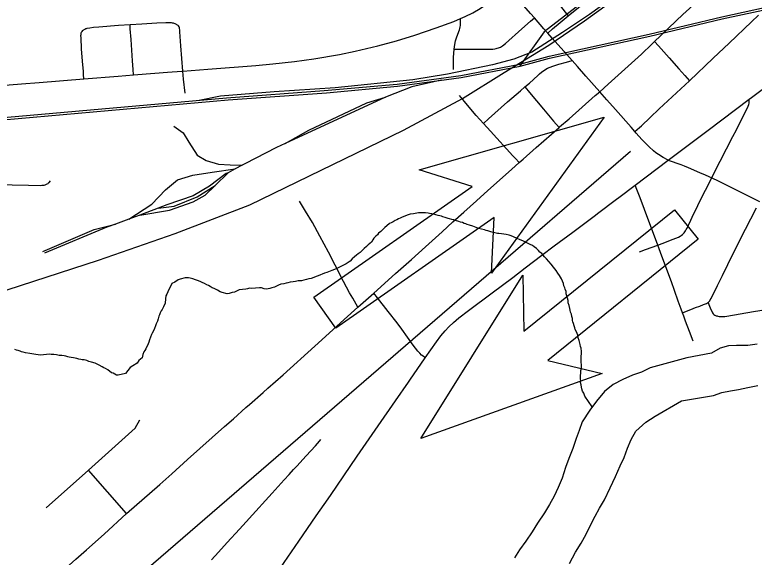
# Model space of a CAD drawing. Extents: x -483 to 680, y 0 to 440.
# Drawn here: x 252.91 to 296.96, y 330.39 to 362.72 of the extents above; entities that cross this region are included whole.
import ezdxf

# ---------------------------------------------------------------- set-up
doc = ezdxf.new("R2010")
doc.units = 0
for name, color, linetype in [('GM_X_City_Street', 7, 'Continuous'), ('GM_X_County_Road', 7, 'Continuous'), ('GM_X_Major_River', 7, 'Continuous'), ('GM_X_Minor_River', 7, 'Continuous'), ('GM_X_Rail_Line', 7, 'Continuous'), ('GM_X_State_Route', 7, 'Continuous'), ('PM_P_Cells', 7, 'Continuous')]:
    doc.layers.add(name, color=color, linetype=linetype)

msp = doc.modelspace()

# ---------------------------------------------------------------- linework, layer by layer
at = {"layer": 'GM_X_City_Street'}
msp.add_line((259.574, 332.999), (257.291, 335.581), dxfattribs=at)
for points in [[(284.66, 361.63), (284.953, 361.88), (285.404, 362.264), (285.88, 362.651), (286.49, 363.146), (288.066, 364.454), (288.179, 364.549), (289.319, 365.511), (290.557, 366.518), (290.69, 366.625), (291.068, 366.94), (291.519, 367.307), (292.191, 367.866), (292.873, 368.444), (293.716, 369.136), (294.302, 369.61), (295.085, 370.274), (295.654, 370.764), (296.607, 371.601), (296.963, 371.914), (297.212, 372.134)], [(287.757, 358.133), (288.261, 358.582), (290.241, 360.377), (290.873, 360.975), (291.032, 361.128), (291.388, 361.469), (291.835, 361.901), (292.308, 362.349), (292.719, 362.736), (293.109, 363.098), (293.885, 363.846), (295.408, 365.267), (296.353, 366.166), (298.277, 367.961), (298.568, 368.235), (299.181, 368.814), (299.569, 369.172), (299.979, 369.547), (300.292, 369.844), (300.497, 370.03), (300.855, 370.368), (300.944, 370.452), (301.248, 370.739)], [(283.498, 365.62), (283.684, 365.398), (284.042, 364.969), (284.667, 364.2), (285.207, 363.518), (285.701, 362.881), (285.88, 362.651)], [(283.864, 362.533), (283.633, 362.797), (282.702, 363.883), (282.258, 364.372)], [(289.849, 355.764), (290.123, 356.005), (290.24, 356.108), (290.766, 356.593), (291.311, 357.103), (293.11, 358.788), (294.524, 360.132), (295.476, 361.025), (296.799, 362.294), (297.225, 362.701)], [(256.903, 361.701), (256.921, 361.728), (256.964, 361.777), (256.989, 361.8), (257.016, 361.823), (257.046, 361.845), (257.078, 361.864), (257.143, 361.895), (257.18, 361.907), (257.221, 361.917), (257.386, 361.946), (257.604, 361.975), (257.922, 362.004), (259.089, 362.098), (259.774, 362.141), (260.486, 362.186), (261.382, 362.236), (261.917, 362.253), (262.147, 362.257), (262.227, 362.251), (262.285, 362.243), (262.337, 362.232), (262.394, 362.216), (262.447, 362.197), (262.48, 362.183), (262.515, 362.166), (262.552, 362.146), (262.583, 362.128), (262.614, 362.105), (262.643, 362.08), (262.668, 362.054)], [(259.98, 359.13), (259.959, 359.466), (259.928, 359.968), (259.837, 361.236), (259.793, 361.876), (259.774, 362.141)], [(279.047, 359.46), (279.044, 359.725), (279.057, 360.181), (279.086, 360.673), (279.122, 360.948), (279.169, 361.168), (279.243, 361.406), (279.4, 361.829), (279.422, 361.91), (279.446, 362.005), (279.459, 362.081), (279.465, 362.149), (279.465, 362.215), (279.464, 362.491)], [(279.086, 360.673), (279.377, 360.671), (279.749, 360.669), (281.179, 360.661), (281.301, 360.667), (281.396, 360.672), (281.501, 360.683), (281.585, 360.7), (281.659, 360.721), (281.729, 360.746), (281.786, 360.768), (281.842, 360.796), (281.912, 360.834), (281.975, 360.877), (282.146, 361.011), (283.114, 361.886), (283.631, 362.332), (283.864, 362.533)], [(284.66, 361.63), (284.433, 361.884), (283.864, 362.533)], [(257.026, 358.902), (257.007, 359.162), (256.995, 359.335), (256.946, 359.957), (256.889, 360.698), (256.856, 361.337), (256.852, 361.483), (256.854, 361.537), (256.858, 361.58), (256.866, 361.617), (256.886, 361.673), (256.903, 361.701)], [(263.052, 358.047), (262.961, 358.881), (262.924, 359.36), (262.809, 360.865), (262.748, 361.702), (262.738, 361.819), (262.73, 361.891), (262.721, 361.942), (262.701, 362.002), (262.668, 362.054)], [(286.12, 360), (285.805, 360.358), (284.931, 361.328), (284.66, 361.63)], [(291.032, 361.128), (291.263, 360.866), (291.899, 360.146), (292.471, 359.492), (292.825, 359.102), (293.11, 358.788)], [(280.838, 356.242), (281.137, 356.513), (282.262, 357.528), (283.031, 358.191), (283.293, 358.415), (283.567, 358.65), (284.078, 359.107), (284.178, 359.197), (284.285, 359.293), (284.374, 359.365), (284.46, 359.423), (284.549, 359.478), (284.65, 359.528), (284.968, 359.657), (285.321, 359.777), (285.771, 359.902), (286.12, 360)], [(287.757, 358.133), (286.923, 359.067), (286.442, 359.634), (286.12, 360)], [(283.293, 358.415), (283.488, 358.177), (283.566, 358.081), (284.418, 357.09), (285.011, 356.384), (285.335, 356.007)], [(282.967, 353.911), (282.74, 354.148), (282.59, 354.304), (281.256, 355.776), (280.838, 356.242), (280.406, 356.723), (279.978, 357.204), (279.694, 357.54), (279.411, 357.898)], [(289.849, 355.764), (289.63, 356.02), (288.702, 357.068), (288.188, 357.651), (287.757, 358.133)], [(290.131, 348.589), (290.48, 348.721), (291.22, 348.991), (291.474, 349.09), (292.134, 349.348), (292.449, 349.474), (292.55, 349.523), (292.615, 349.565), (292.685, 349.615), (292.74, 349.667), (292.786, 349.716), (292.833, 349.779), (292.866, 349.832), (292.916, 349.914), (292.961, 349.999), (293.045, 350.177), (293.186, 350.477), (293.353, 350.83), (293.516, 351.176), (293.682, 351.527), (294.433, 352.998), (294.564, 353.257), (295.686, 355.455), (295.902, 355.867), (296.6, 357.267), (296.639, 357.38), (296.654, 357.458), (296.66, 357.525), (296.655, 357.68)], [(291.843, 354.054), (291.538, 354.22), (291.269, 354.394), (291.109, 354.498), (290.958, 354.616), (290.71, 354.855), (290.535, 355.031), (290.27, 355.294), (289.935, 355.664), (289.849, 355.764)], [(291.843, 354.054), (292.598, 353.786), (292.781, 353.712), (293.03, 353.608), (293.701, 353.327), (294.032, 353.173), (294.267, 353.071), (294.433, 352.998)], [(294.433, 352.998), (294.826, 352.814), (295.338, 352.563), (296.728, 351.86), (297.28, 351.585)], [(251.759, 352.601), (253.731, 352.566), (254.414, 352.551), (254.516, 352.554), (254.601, 352.562), (254.668, 352.572), (254.722, 352.586), (254.765, 352.601), (254.808, 352.619), (254.847, 352.64), (254.888, 352.666), (254.923, 352.694), (254.959, 352.727), (255.04, 352.821)], [(293.331, 343.274), (293.106, 343.852), (292.877, 344.462), (292.763, 344.76), (292.687, 344.964), (292.61, 345.168), (292.431, 345.656), (292.213, 346.282), (292.034, 346.797), (291.815, 347.387), (291.62, 347.912), (291.468, 348.323), (291.22, 348.991), (290.43, 351.121), (290.165, 351.817), (289.97, 352.314), (289.87, 352.569)], [(273.356, 345.295), (273.048, 345.82), (272.86, 346.14), (272.499, 346.826), (272.002, 347.791), (271.605, 348.565), (271.093, 349.522), (270.638, 350.333), (270.221, 351.023), (269.864, 351.604)], [(292.687, 344.964), (292.929, 345.057), (293.197, 345.159), (293.472, 345.264), (293.727, 345.361), (293.944, 345.444), (294.067, 345.491), (294.125, 345.518), (294.171, 345.541), (294.214, 345.567), (294.267, 345.617), (294.313, 345.673), (294.345, 345.722), (294.391, 345.805), (294.467, 345.955), (294.533, 346.092), (294.779, 346.588), (295.07, 347.171), (295.388, 347.843), (296.113, 349.284), (297.097, 351.22)], [(277.368, 342.28), (277.291, 342.336), (277.149, 342.44), (277.036, 342.545), (276.929, 342.664), (276.649, 343.02), (275.96, 343.984), (275.688, 344.354), (275.16, 345.043), (274.522, 345.847), (274.296, 346.131)], [(294.214, 345.567), (294.264, 345.447), (294.385, 345.147), (294.449, 345.005), (294.487, 344.948), (294.521, 344.904), (294.567, 344.858), (294.615, 344.825), (294.658, 344.803), (294.698, 344.785), (294.747, 344.769), (294.802, 344.755), (294.875, 344.743), (294.969, 344.735), (295.059, 344.732), (295.209, 344.743), (295.338, 344.756), (296.132, 344.9), (296.927, 345.036), (298.305, 345.252)], [(254.771, 333.327), (257.291, 335.581), (260.087, 338.083), (260.357, 338.579)], [(264.628, 330.229), (265.039, 330.691), (265.563, 331.263), (266.295, 332.066), (267.467, 333.351), (267.653, 333.559), (268.236, 334.201), (268.963, 334.999), (269.253, 335.319), (269.524, 335.616), (269.71, 335.823), (270.275, 336.439), (270.823, 337.031), (271.069, 337.309), (271.148, 337.4)]]:
    msp.add_lwpolyline(points, dxfattribs=at)
at = {"layer": 'GM_X_County_Road'}
for points in [[(279.464, 362.491), (279.75, 362.611), (280.193, 362.831), (280.646, 363.096), (281.132, 363.427), (281.829, 364.002), (282.258, 364.372)], [(262.924, 359.36), (264.415, 359.482), (267.262, 359.695), (268.283, 359.787), (269.579, 359.928), (270.717, 360.085), (272.247, 360.345), (273.188, 360.54), (274.546, 360.868), (275.654, 361.172), (276.753, 361.508), (278.019, 361.932), (279.066, 362.322), (279.464, 362.491)], [(257.026, 358.902), (259.065, 359.06), (259.98, 359.13)], [(259.98, 359.13), (260.241, 359.15), (262.002, 359.291), (262.866, 359.355), (262.924, 359.36)], [(251.82, 358.489), (253.312, 358.607), (254.357, 358.688), (257.026, 358.902)], [(285.335, 356.007), (285.368, 356.037), (285.931, 356.526), (287.495, 357.901), (287.757, 358.133)], [(282.967, 353.911), (283.204, 354.12), (283.967, 354.805), (285.335, 356.007)], [(274.296, 346.131), (275.598, 347.29), (276.548, 348.139), (277.375, 348.892), (278.366, 349.788), (279.013, 350.37), (279.661, 350.951), (280.427, 351.633), (281.097, 352.236), (282.506, 353.502), (282.967, 353.911)], [(273.356, 345.295), (273.833, 345.719), (274.296, 346.131)], [(267.977, 340.464), (268.89, 341.269), (270.786, 342.971), (271.638, 343.743), (272.533, 344.561), (273.356, 345.295)], [(266.899, 339.498), (267.703, 340.216), (267.977, 340.464)], [(259.574, 332.999), (261.542, 334.715), (262.257, 335.359), (263.205, 336.208), (265.403, 338.178), (265.943, 338.645), (266.68, 339.312), (266.899, 339.498)], [(253.799, 327.76), (254.256, 328.129), (254.571, 328.5), (256.548, 330.267), (257.182, 330.833), (258.23, 331.757), (259.574, 332.999)]]:
    msp.add_lwpolyline(points, dxfattribs=at)
at = {"layer": 'GM_X_Major_River'}
for points in [[(297.143, 343.078), (296.591, 342.998), (295.909, 343.015), (295.435, 342.99), (294.938, 342.85), (294.419, 342.56), (292.959, 342.282)], [(292.959, 342.282), (290.758, 341.683), (290.258, 341.412), (289.722, 341.237), (289.146, 340.987), (288.569, 340.68), (288.045, 340.258), (287.574, 339.683), (287.161, 339.144), (286.706, 338.455), (286.54, 337.947), (286.356, 337.459), (286.15, 336.876), (285.924, 336.275), (285.72, 335.731), (285.513, 335.11), (285.288, 334.547)], [(292.638, 339.708), (294.54, 340.031), (295.038, 340.208), (295.552, 340.309), (296.029, 340.392), (296.581, 340.51), (297.172, 340.628)], [(287.756, 333.322), (288.035, 333.808), (288.378, 334.519), (288.7, 335.193), (288.983, 335.831), (289.225, 336.336), (289.411, 336.881), (289.634, 337.407), (289.913, 337.911), (290.516, 338.445), (291.057, 338.79), (292.638, 339.708)], [(285.288, 334.547), (285.046, 334.023), (284.767, 333.537), (284.469, 333.033), (284.053, 332.418), (283.735, 331.896), (283.36, 331.356), (282.985, 330.835), (282.687, 330.35)], [(285.958, 330.013), (286.318, 330.686), (286.655, 331.227), (286.955, 331.769), (287.236, 332.331), (287.496, 332.836), (287.756, 333.322)]]:
    msp.add_lwpolyline(points, dxfattribs=at)
at = {"layer": 'GM_X_Minor_River'}
for points in [[(195.284, 273.119), (289.59, 354.596)], [(279.587, 350.33), (279.474, 350.352), (279.361, 350.392), (279.173, 350.454), (279.06, 350.495), (278.946, 350.517), (278.814, 350.558), (278.72, 350.58), (278.551, 350.641), (278.419, 350.682), (278.325, 350.722), (278.23, 350.744), (278.136, 350.765), (278.003, 350.788), (277.852, 350.829), (277.758, 350.851), (277.626, 350.873), (277.531, 350.895), (277.38, 350.917), (277.266, 350.92), (277.057, 350.907), (276.962, 350.909), (276.771, 350.876), (276.657, 350.86), (276.466, 350.827), (276.351, 350.792), (275.987, 350.649), (275.871, 350.595), (275.776, 350.559), (275.679, 350.505), (275.564, 350.451), (275.448, 350.378), (275.333, 350.324), (275.236, 350.269), (275.081, 350.14), (274.965, 350.048), (274.868, 349.955), (274.712, 349.808), (274.576, 349.697), (274.517, 349.604), (274.42, 349.53), (274.303, 349.4), (274.244, 349.307), (274.164, 349.176), (274.067, 349.083), (273.97, 349.01), (273.873, 348.917), (273.718, 348.788), (273.601, 348.677), (273.484, 348.547), (273.368, 348.474), (273.271, 348.401), (273.155, 348.29), (273.019, 348.179), (272.882, 348.031), (272.766, 347.958), (272.65, 347.866), (272.496, 347.794), (272.381, 347.74), (272.246, 347.667), (272.093, 347.595), (271.958, 347.541), (271.805, 347.469), (271.69, 347.434), (271.594, 347.399), (271.498, 347.363), (271.364, 347.31), (270.98, 347.167), (270.865, 347.113), (270.731, 347.06), (270.558, 347.007), (270.425, 346.972), (270.291, 346.938), (270.138, 346.904), (269.985, 346.87), (269.795, 346.855), (269.642, 346.821), (269.49, 346.806), (269.318, 346.773), (269.184, 346.738), (269.07, 346.722), (268.936, 346.687), (268.764, 346.654), (268.63, 346.6), (268.534, 346.565), (268.38, 346.492), (268.227, 346.439), (268.112, 346.404), (267.902, 346.372), (267.77, 346.394), (267.6, 346.436), (267.486, 346.439), (267.258, 346.426), (266.992, 346.414), (266.897, 346.416), (266.782, 346.381), (266.668, 346.365), (266.268, 346.318), (265.999, 346.192), (265.865, 346.176), (265.674, 346.105)], [(287.317, 339.347), (286.869, 339.985), (286.816, 340.157), (286.724, 340.292), (286.69, 340.426), (286.673, 340.522), (286.658, 340.655), (286.623, 340.808), (286.626, 340.903), (286.61, 341.017), (286.612, 341.112), (286.615, 341.226), (286.637, 341.358), (286.641, 341.51), (286.664, 341.661), (286.666, 341.756), (286.669, 341.87), (286.653, 341.985), (286.656, 342.098), (286.659, 342.231), (286.662, 342.364), (286.666, 342.516), (286.669, 342.649), (286.655, 342.839), (286.62, 342.954), (286.585, 343.069), (286.534, 343.298), (286.481, 343.47), (286.447, 343.623), (286.376, 343.815), (286.304, 343.968), (286.268, 344.064), (286.233, 344.179), (286.198, 344.313), (286.163, 344.409), (286.146, 344.504), (286.13, 344.619), (286.095, 344.733), (286.079, 344.867), (286.026, 345.001), (285.99, 345.116), (285.974, 345.211), (285.94, 345.383), (285.888, 345.555), (285.872, 345.689), (285.837, 345.822), (285.803, 345.975), (285.768, 346.09), (285.752, 346.223), (285.699, 346.358), (285.682, 346.453), (285.628, 346.568), (285.593, 346.702), (285.54, 346.836), (285.486, 346.971), (285.413, 347.087), (285.358, 347.183), (285.267, 347.318), (285.157, 347.473), (285.01, 347.685), (284.863, 347.86), (284.585, 348.171), (284.474, 348.288), (284.382, 348.385), (284.308, 348.482), (284.196, 348.561), (284.104, 348.677), (283.993, 348.794), (283.863, 348.892), (283.751, 348.971), (283.619, 349.031), (283.45, 349.111), (283.338, 349.171), (283.169, 349.251), (283.019, 349.312), (282.831, 349.393), (282.624, 349.493), (282.492, 349.535), (282.36, 349.576), (282.191, 349.618), (282.039, 349.641), (281.907, 349.663), (281.755, 349.686), (281.661, 349.688), (281.51, 349.73), (281.415, 349.733), (281.264, 349.775), (281.094, 349.836), (281, 349.857), (280.887, 349.898), (280.528, 349.983), (280.397, 350.043), (280.19, 350.125), (280.002, 350.186), (279.87, 350.228), (279.775, 350.249), (279.681, 350.27), (279.587, 350.33)], [(265.674, 346.105), (265.559, 346.089), (265.258, 346.173), (265.145, 346.214), (264.995, 346.312), (264.901, 346.353), (264.789, 346.413), (264.676, 346.453), (264.545, 346.533), (264.451, 346.592), (264.357, 346.632), (264.207, 346.712), (264.075, 346.754), (263.944, 346.814), (263.794, 346.875), (263.681, 346.915), (263.511, 346.977), (263.36, 347.018), (263.266, 347.04), (263.171, 347.042), (263.057, 347.045), (262.77, 346.957), (262.636, 346.923), (262.443, 346.776), (262.27, 346.704), (262.189, 346.516), (262.09, 346.348), (261.969, 346.066), (261.91, 345.973), (261.886, 345.783), (261.861, 345.537), (261.76, 345.312), (261.681, 345.162), (261.621, 345.068), (261.58, 344.956), (261.54, 344.843), (261.499, 344.749), (261.458, 344.598), (261.416, 344.466), (261.336, 344.297), (261.295, 344.184), (261.234, 344.015), (261.174, 343.883), (261.094, 343.752), (261.054, 343.658), (260.993, 343.508), (260.932, 343.339), (260.891, 343.207), (260.851, 343.113), (260.71, 342.813), (260.651, 342.719), (260.591, 342.626), (260.531, 342.475), (260.506, 342.267), (260.294, 342.12), (260.195, 341.952), (259.944, 341.787), (259.79, 341.696), (259.496, 341.343), (259.075, 341.24), (258.961, 341.243), (258.774, 341.361), (258.68, 341.383), (258.457, 341.559), (258.307, 341.639), (258.213, 341.679), (258.119, 341.739), (257.932, 341.838), (257.707, 341.958), (257.48, 342.021), (257.329, 342.063), (257.198, 342.104), (257.047, 342.146), (256.933, 342.149), (256.838, 342.17), (256.725, 342.192), (256.612, 342.233), (256.404, 342.276), (256.272, 342.298), (256.158, 342.32), (256.064, 342.342), (255.951, 342.363), (255.856, 342.385), (255.705, 342.408), (255.553, 342.411), (255.402, 342.453), (255.232, 342.476), (255.08, 342.48), (254.985, 342.483), (254.433, 342.44), (254.168, 342.465), (253.809, 342.532), (253.544, 342.576), (253.412, 342.618), (253.317, 342.639), (253.224, 342.679), (253.11, 342.701), (253.016, 342.722), (252.903, 342.763)]]:
    msp.add_lwpolyline(points, dxfattribs=at)
at = {"layer": 'GM_X_Rail_Line'}
for p, q in [((274.994, 357.804), (269.019, 355.039)), ((266.465, 353.76), (266.047, 353.538)), ((266.047, 353.538), (265.614, 353.307)), ((264.841, 352.544), (265.614, 353.307)), ((261.456, 351.19), (260.354, 350.783)), ((260.354, 350.783), (259.704, 350.542)), ((259.704, 350.542), (258.9, 350.245))]:
    msp.add_line(p, q, dxfattribs=at)
for points in [[(52.231, 281.076), (127.278, 305.392), (222.338, 336.549), (257.887, 348.093), (262.457, 349.692), (266.922, 351.391), (271.85, 353.786), (276.063, 355.851), (279.587, 357.722), (282.074, 359.273), (284.73, 360.909), (286.844, 362.348), (291.566, 365.767), (297.907, 370.986), (306.481, 378.212), (309.709, 381.296), (311.628, 383.535), (313.46, 385.542), (315.408, 389.44), (316.608, 391.805), (318.711, 395.95)], [(316.596, 391.832), (316.229, 392.014), (312.848, 385.745), (298.57, 373.533), (291.464, 367.325), (287.391, 363.981), (284.445, 361.708), (283.009, 359.677)], [(306.881, 378.824), (297.887, 371.12), (292.78, 366.928), (290.407, 365.089), (287.16, 362.736), (285.536, 361.667), (283.707, 360.496), (282.639, 360.064), (281.375, 359.725), (278.683, 359.17), (276.628, 358.842), (272.004, 358.359), (268.366, 358.122), (265.171, 357.876), (263.894, 357.619)], [(192.002, 351.898), (217.44, 353.96), (247.719, 356.19), (265.52, 357.763), (271.346, 358.204), (275.686, 358.582), (279.482, 359.105), (282.993, 359.77), (284.746, 360.25), (290.709, 361.561), (295.027, 362.596), (299.03, 363.462), (304.742, 364.758), (307.834, 365.462), (310.741, 366.066), (314.003, 366.596), (317.177, 366.86), (319.571, 366.986), (330.057, 366.697), (343.63, 366.245), (363.661, 365.604), (385.277, 364.912), (385.608, 364.901)], [(192.012, 351.774), (217.193, 353.826), (247.729, 356.066), (265.613, 357.65), (271.48, 358.071), (275.702, 358.458), (279.502, 358.983), (283.021, 359.649), (284.775, 360.129), (290.737, 361.44), (295.055, 362.475), (299.057, 363.34), (304.769, 364.637), (307.861, 365.341), (310.764, 365.944), (314.018, 366.472), (317.185, 366.736), (319.573, 366.862), (330.054, 366.573), (343.626, 366.12), (363.658, 365.479), (385.273, 364.788), (385.608, 364.776)], [(278.306, 358.818), (276.566, 358.42), (274.994, 357.804)], [(269.019, 355.039), (270.421, 355.841), (273.884, 357.475), (274.994, 357.804)], [(262.386, 356.077), (262.941, 355.687), (263.27, 355.132), (263.773, 354.361), (264.308, 354.033), (265.047, 353.817), (265.746, 353.766), (266.465, 353.76)], [(269.019, 355.039), (268.51, 354.803), (266.609, 353.837), (266.465, 353.76)], [(259.704, 350.542), (261.071, 351.433), (261.883, 352.286), (262.602, 352.872), (263.516, 353.159), (264.678, 353.334), (266.047, 353.538)], [(265.614, 353.307), (265.51, 353.252), (264.513, 352.502), (263.527, 351.937), (261.975, 351.382), (261.456, 351.19)], [(260.354, 350.783), (262.119, 351.073), (263.527, 351.567), (264.256, 351.967), (264.841, 352.544)], [(261.456, 351.19), (262.396, 351.32), (263.784, 351.865), (264.841, 352.544)], [(254.577, 348.618), (257.629, 349.912), (258.9, 350.245)], [(258.9, 350.245), (258.389, 350.056), (254.68, 348.505)]]:
    msp.add_lwpolyline(points, dxfattribs=at)
at = {"layer": 'GM_X_State_Route'}
for points in [[(291.843, 354.054), (292.555, 354.593), (294.218, 355.847), (296.655, 357.68), (296.801, 357.789), (296.965, 357.913), (300.031, 360.217), (301.048, 360.984), (302.193, 361.841), (302.286, 361.91), (302.444, 362.027), (303.037, 362.468)], [(287.706, 350.926), (288.684, 351.666), (288.981, 351.89), (289.795, 352.513), (289.87, 352.569), (291.843, 354.054)], [(276.447, 340.95), (277.368, 342.28), (278.025, 343.228), (278.288, 343.577), (278.55, 343.888), (278.766, 344.116), (279.039, 344.374), (279.375, 344.653), (279.943, 345.09), (281.361, 346.152), (282.576, 347.068), (283.32, 347.63), (284.304, 348.389), (285.053, 348.946), (286.152, 349.76), (287.421, 350.71), (287.706, 350.926)], [(265.677, 325.287), (266.885, 327.062), (267.321, 327.704), (268.572, 329.527), (268.734, 329.762), (269.824, 331.349), (270.869, 332.866), (271.34, 333.533), (271.713, 334.074), (273.309, 336.414), (274.558, 338.216), (275.582, 339.701), (276.361, 340.825), (276.447, 340.95)]]:
    msp.add_lwpolyline(points, dxfattribs=at)
at = {"layer": 'PM_P_Cells'}
for p, q in [((276.994, 353.478), (288.032, 356.609)), ((288.032, 356.609), (281.309, 347.311)), ((280.169, 352.485), (276.994, 353.478)), ((270.734, 345.882), (280.169, 352.485)), ((283.245, 343.867), (292.209, 351.096)), ((292.209, 351.096), (293.627, 349.338)), ((281.464, 350.635), (272.029, 344.032)), ((281.309, 347.311), (281.464, 350.635)), ((293.627, 349.338), (284.662, 342.109)), ((277.098, 337.46), (283.173, 347.193)), ((283.173, 347.193), (283.245, 343.867)), ((272.029, 344.032), (270.734, 345.882)), ((284.662, 342.109), (287.898, 341.334)), ((287.898, 341.334), (277.098, 337.46))]:
    msp.add_line(p, q, dxfattribs=at)

doc.saveas('drawing.dxf')
